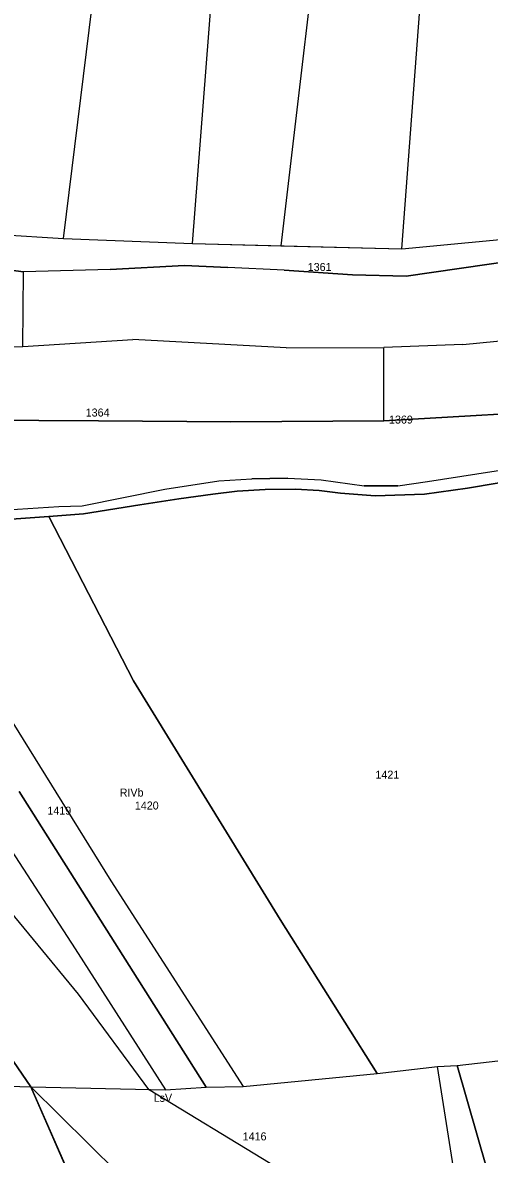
# Model space of a CAD drawing. Extents: x 7498273 to 7499989, y 5499795 to 5500810.
# Drawn here: x 7498411 to 7498498.5, y 5499981.5 to 5500193.5 of the extents above; entities that cross this region are included whole.
import ezdxf

# ---------------------------------------------------------------- set-up
doc = ezdxf.new("R2010")
doc.units = 0
for name, color, linetype in [('209-oznaczenie konturu klasyfikacyjnego', 7, 'Continuous'), ('211-numer działki ewidencyjnej', 7, 'Continuous'), ('217-kontur klasyfikacyjny', 7, 'Continuous'), ('218-kontur użytku gruntowego', 7, 'Continuous'), ('219-działka ewidencyjna', 7, 'Continuous')]:
    doc.layers.add(name, color=color, linetype=linetype)

msp = doc.modelspace()

# ---------------------------------------------------------------- linework, layer by layer
at = {"layer": '217-kontur klasyfikacyjny'}
for points in [[(7498468.44, 5500228.73), (7498459.42, 5500151.72)], [(7498394.78, 5500154.57), (7498418.64, 5500153.08)], [(7498482.05, 5500151.16), (7498518.23, 5500154.59)], [(7498418.64, 5500153.08), (7498442.81, 5500152.13)], [(7498442.81, 5500152.13), (7498459.42, 5500151.72)], [(7498459.42, 5500151.72), (7498482.05, 5500151.16)], [(7498411.19, 5500146.84), (7498405.44, 5500147.57)], [(7498427.39, 5500147.28), (7498411.19, 5500146.84)], [(7498441.33, 5500148.03), (7498427.39, 5500147.28)], [(7498449.49, 5500147.64), (7498441.33, 5500148.03)], [(7498459.99, 5500147.15), (7498449.49, 5500147.64)], [(7498503.16, 5500148.94), (7498482.85, 5500145.99)], [(7498472.83, 5500146.29), (7498459.99, 5500147.15)], [(7498482.85, 5500145.99), (7498472.83, 5500146.29)], [(7498505.7, 5500120.47), (7498490.64, 5500119.62)], [(7498425.24, 5500118.92), (7498391.61, 5500119.08)], [(7498450, 5500118.72), (7498425.24, 5500118.92)], [(7498478.66, 5500118.9), (7498450, 5500118.72)], [(7498490.64, 5500119.62), (7498478.66, 5500118.9)], [(7498486.87, 5500107.54), (7498508.97, 5500111)], [(7498511.4, 5500109.15), (7498494.39, 5500106.31)], [(7498437.66, 5500106.1), (7498447.76, 5500107.69)], [(7498447.76, 5500107.69), (7498453.96, 5500108.08)], [(7498453.96, 5500108.08), (7498460.71, 5500108.18)], [(7498460.71, 5500108.18), (7498466.96, 5500107.87)], [(7498466.96, 5500107.87), (7498474.99, 5500106.74)], [(7498481.3, 5500106.77), (7498486.87, 5500107.54)], [(7498422.17, 5500102.97), (7498437.66, 5500106.1)], [(7498446.65, 5500105.17), (7498440.3, 5500104.33)], [(7498451.18, 5500105.73), (7498446.65, 5500105.17)], [(7498456.44, 5500106.03), (7498451.18, 5500105.73)], [(7498462.15, 5500106.12), (7498456.44, 5500106.03)], [(7498466.56, 5500105.85), (7498462.15, 5500106.12)], [(7498470.57, 5500105.37), (7498466.56, 5500105.85)], [(7498477.04, 5500104.89), (7498470.57, 5500105.37)], [(7498474.99, 5500106.74), (7498481.3, 5500106.77)], [(7498486.33, 5500105.19), (7498477.04, 5500104.89)], [(7498494.39, 5500106.31), (7498486.33, 5500105.19)], [(7498402.27, 5500101.87), (7498417.77, 5500102.84)], [(7498417.77, 5500102.84), (7498422.17, 5500102.97)], [(7498433, 5500103.19), (7498422.4, 5500101.5)], [(7498440.3, 5500104.33), (7498433, 5500103.19)], [(7498415.93, 5500100.97), (7498400.97, 5500099.94)], [(7498422.4, 5500101.5), (7498415.93, 5500100.97)], [(7498431.77, 5500070.22), (7498415.93, 5500100.97)], [(7498459.28, 5500025.48), (7498431.77, 5500070.22)], [(7498431.73, 5500015.7), (7498410.35, 5500049.5)], [(7498404.49, 5500032.01), (7498421.39, 5500011.53)], [(7498477.45, 5499996.62), (7498459.28, 5500025.48)], [(7498412.52, 5499994.14), (7498392.97, 5500022.63)], [(7498445.38, 5499994.09), (7498431.73, 5500015.7)], [(7498421.39, 5500011.53), (7498434.61, 5499993.64)], [(7498477.45, 5499996.62), (7498488.72, 5499997.94)], [(7498488.72, 5499997.94), (7498492.44, 5499998.12)], [(7498492.44, 5499998.12), (7498509.38, 5499939.22)], [(7498452.35, 5499994.23), (7498477.45, 5499996.62)], [(7498418.82, 5499979.84), (7498412.52, 5499994.14)], [(7498434.61, 5499993.64), (7498437.79, 5499993.57)], [(7498457.42, 5499979.76), (7498434.61, 5499993.64)], [(7498437.79, 5499993.57), (7498445.38, 5499994.09)], [(7498445.38, 5499994.09), (7498452.35, 5499994.23)]]:
    msp.add_lwpolyline(points, dxfattribs=at)
at = {"layer": '218-kontur użytku gruntowego'}
for points in [[(7498468.44, 5500228.73), (7498459.42, 5500151.72)], [(7498394.78, 5500154.57), (7498418.64, 5500153.08)], [(7498482.05, 5500151.16), (7498518.23, 5500154.59)], [(7498418.64, 5500153.08), (7498442.81, 5500152.13)], [(7498442.81, 5500152.13), (7498459.42, 5500151.72)], [(7498459.42, 5500151.72), (7498482.05, 5500151.16)], [(7498411.19, 5500146.84), (7498405.44, 5500147.57)], [(7498427.39, 5500147.28), (7498411.19, 5500146.84)], [(7498441.33, 5500148.03), (7498427.39, 5500147.28)], [(7498449.49, 5500147.64), (7498441.33, 5500148.03)], [(7498459.99, 5500147.15), (7498449.49, 5500147.64)], [(7498503.16, 5500148.94), (7498482.85, 5500145.99)], [(7498472.83, 5500146.29), (7498459.99, 5500147.15)], [(7498482.85, 5500145.99), (7498472.83, 5500146.29)], [(7498490.64, 5500119.62), (7498505.7, 5500120.47)], [(7498391.61, 5500119.08), (7498425.24, 5500118.92)], [(7498425.24, 5500118.92), (7498450, 5500118.72)], [(7498450, 5500118.72), (7498478.66, 5500118.9)], [(7498478.66, 5500118.9), (7498490.64, 5500119.62)], [(7498486.87, 5500107.54), (7498508.97, 5500111)], [(7498494.39, 5500106.31), (7498511.4, 5500109.15)], [(7498437.66, 5500106.1), (7498447.76, 5500107.69)], [(7498447.76, 5500107.69), (7498453.96, 5500108.08)], [(7498453.96, 5500108.08), (7498460.71, 5500108.18)], [(7498460.71, 5500108.18), (7498466.96, 5500107.87)], [(7498466.96, 5500107.87), (7498474.99, 5500106.74)], [(7498481.3, 5500106.77), (7498486.87, 5500107.54)], [(7498422.17, 5500102.97), (7498437.66, 5500106.1)], [(7498440.3, 5500104.33), (7498446.65, 5500105.17)], [(7498446.65, 5500105.17), (7498451.18, 5500105.73)], [(7498451.18, 5500105.73), (7498456.44, 5500106.03)], [(7498456.44, 5500106.03), (7498462.15, 5500106.12)], [(7498462.15, 5500106.12), (7498466.56, 5500105.85)], [(7498466.56, 5500105.85), (7498470.57, 5500105.37)], [(7498470.57, 5500105.37), (7498477.04, 5500104.89)], [(7498474.99, 5500106.74), (7498481.3, 5500106.77)], [(7498477.04, 5500104.89), (7498486.33, 5500105.19)], [(7498486.33, 5500105.19), (7498494.39, 5500106.31)], [(7498402.27, 5500101.87), (7498417.77, 5500102.84)], [(7498417.77, 5500102.84), (7498422.17, 5500102.97)], [(7498422.4, 5500101.5), (7498433, 5500103.19)], [(7498433, 5500103.19), (7498440.3, 5500104.33)], [(7498415.93, 5500100.97), (7498400.97, 5500099.94)], [(7498415.93, 5500100.97), (7498422.4, 5500101.5)], [(7498431.77, 5500070.22), (7498415.93, 5500100.97)], [(7498459.28, 5500025.48), (7498431.77, 5500070.22)], [(7498410.35, 5500049.5), (7498431.73, 5500015.7)], [(7498404.49, 5500032.01), (7498421.39, 5500011.53)], [(7498477.45, 5499996.62), (7498459.28, 5500025.48)], [(7498392.97, 5500022.63), (7498412.52, 5499994.14)], [(7498431.73, 5500015.7), (7498445.38, 5499994.09)], [(7498421.39, 5500011.53), (7498434.61, 5499993.64)], [(7498477.45, 5499996.62), (7498488.72, 5499997.94)], [(7498488.72, 5499997.94), (7498492.44, 5499998.12)], [(7498492.44, 5499998.12), (7498509.38, 5499939.22)], [(7498452.35, 5499994.23), (7498477.45, 5499996.62)], [(7498412.52, 5499994.14), (7498418.82, 5499979.84)], [(7498434.61, 5499993.64), (7498437.79, 5499993.57)], [(7498457.42, 5499979.76), (7498434.61, 5499993.64)], [(7498437.79, 5499993.57), (7498445.38, 5499994.09)], [(7498445.38, 5499994.09), (7498452.35, 5499994.23)]]:
    msp.add_lwpolyline(points, dxfattribs=at)
at = {"layer": '219-działka ewidencyjna'}
for points in [[(7498418.64, 5500153.08), (7498429.42, 5500240.34)], [(7498442.81, 5500152.13), (7498449.47, 5500237.45)], [(7498482.05, 5500151.16), (7498487.66, 5500225.94)], [(7498394.78, 5500154.57), (7498418.64, 5500153.08)], [(7498482.05, 5500151.16), (7498518.23, 5500154.59)], [(7498418.64, 5500153.08), (7498442.81, 5500152.13)], [(7498442.81, 5500152.13), (7498482.05, 5500151.16)], [(7498405.44, 5500147.57), (7498411.19, 5500146.84)], [(7498427.39, 5500147.28), (7498411.19, 5500146.84)], [(7498427.39, 5500147.28), (7498441.33, 5500148.03)], [(7498441.33, 5500148.03), (7498449.49, 5500147.64)], [(7498459.99, 5500147.15), (7498449.49, 5500147.64)], [(7498482.85, 5500145.99), (7498503.16, 5500148.94)], [(7498411.02, 5500132.82), (7498411.19, 5500146.84)], [(7498459.99, 5500147.15), (7498472.83, 5500146.29)], [(7498472.83, 5500146.29), (7498482.85, 5500145.99)], [(7498493.49, 5500133.2), (7498520.94, 5500135.88)], [(7498398.79, 5500132.7), (7498411.02, 5500132.82)], [(7498411.02, 5500132.82), (7498431.67, 5500134.16)], [(7498460.42, 5500132.62), (7498431.67, 5500134.16)], [(7498460.42, 5500132.62), (7498478.69, 5500132.63)], [(7498478.66, 5500118.9), (7498478.69, 5500132.63)], [(7498493.49, 5500133.2), (7498478.69, 5500132.63)], [(7498505.7, 5500120.47), (7498490.64, 5500119.62)], [(7498391.61, 5500119.08), (7498425.24, 5500118.92)], [(7498425.24, 5500118.92), (7498450, 5500118.72)], [(7498450, 5500118.72), (7498478.66, 5500118.9)], [(7498478.66, 5500118.9), (7498490.64, 5500119.62)], [(7498486.87, 5500107.54), (7498508.97, 5500111)], [(7498494.39, 5500106.31), (7498511.4, 5500109.15)], [(7498437.66, 5500106.1), (7498447.76, 5500107.69)], [(7498447.76, 5500107.69), (7498453.96, 5500108.08)], [(7498460.71, 5500108.18), (7498453.96, 5500108.08)], [(7498460.71, 5500108.18), (7498466.96, 5500107.87)], [(7498466.96, 5500107.87), (7498474.99, 5500106.74)], [(7498481.3, 5500106.77), (7498486.87, 5500107.54)], [(7498422.17, 5500102.97), (7498437.66, 5500106.1)], [(7498440.3, 5500104.33), (7498446.65, 5500105.17)], [(7498446.65, 5500105.17), (7498451.18, 5500105.73)], [(7498451.18, 5500105.73), (7498456.44, 5500106.03)], [(7498456.44, 5500106.03), (7498462.15, 5500106.12)], [(7498462.15, 5500106.12), (7498466.56, 5500105.85)], [(7498466.56, 5500105.85), (7498470.57, 5500105.37)], [(7498470.57, 5500105.37), (7498477.04, 5500104.89)], [(7498481.3, 5500106.77), (7498474.99, 5500106.74)], [(7498477.04, 5500104.89), (7498486.33, 5500105.19)], [(7498486.33, 5500105.19), (7498494.39, 5500106.31)], [(7498402.27, 5500101.87), (7498417.77, 5500102.84)], [(7498417.77, 5500102.84), (7498422.17, 5500102.97)], [(7498422.4, 5500101.5), (7498433, 5500103.19)], [(7498433, 5500103.19), (7498440.3, 5500104.33)], [(7498400.97, 5500099.94), (7498415.93, 5500100.97)], [(7498415.93, 5500100.97), (7498422.4, 5500101.5)], [(7498415.93, 5500100.97), (7498431.77, 5500070.22)], [(7498403.02, 5500072.21), (7498427.53, 5500032.71)], [(7498431.77, 5500070.22), (7498459.28, 5500025.48)], [(7498401.31, 5500050.04), (7498420.84, 5500019.99)], [(7498410.35, 5500049.5), (7498431.73, 5500015.7)], [(7498427.53, 5500032.71), (7498452.35, 5499994.23)], [(7498390.2, 5500026.66), (7498412.52, 5499994.14)], [(7498459.28, 5500025.48), (7498477.45, 5499996.62)], [(7498420.84, 5500019.99), (7498437.79, 5499993.57)], [(7498431.73, 5500015.7), (7498445.38, 5499994.09)], [(7498492.44, 5499998.12), (7498512.63, 5500000.46)], [(7498477.45, 5499996.62), (7498488.72, 5499997.94)], [(7498488.72, 5499997.94), (7498492.44, 5499998.12)], [(7498491.95, 5499977.81), (7498488.72, 5499997.94)], [(7498509.38, 5499939.22), (7498492.44, 5499998.12)], [(7498396.06, 5499994.62), (7498412.52, 5499994.14)], [(7498452.35, 5499994.23), (7498477.45, 5499996.62)], [(7498412.52, 5499994.14), (7498437.79, 5499993.57)], [(7498412.52, 5499994.14), (7498422.29, 5499971.97)], [(7498412.52, 5499994.14), (7498428.82, 5499978.05)], [(7498437.79, 5499993.57), (7498445.38, 5499994.09)], [(7498445.38, 5499994.09), (7498452.35, 5499994.23)]]:
    msp.add_lwpolyline(points, dxfattribs=at)

# ---------------------------------------------------------------- texts
at = {"layer": '209-oznaczenie konturu klasyfikacyjnego'}
for s, p in [('RIVb', (7498429.2, 5500048.53)), ('LsV', (7498435.56, 5499991.34))]:
    msp.add_text(s, height=1.5, dxfattribs=at).set_placement(p)
at = {"layer": '211-numer działki ewidencyjnej'}
for s, p in [('1361', (7498464.43, 5500146.99)), ('1364', (7498422.83, 5500119.72)), ('1369', (7498479.66, 5500118.4)), ('1421', (7498477.12, 5500051.88)), ('1420', (7498432.04, 5500046.1)), ('1419', (7498415.65, 5500045.14)), ('1416', (7498452.24, 5499984.11))]:
    msp.add_text(s, height=1.5, dxfattribs=at).set_placement(p)

doc.saveas('drawing.dxf')
